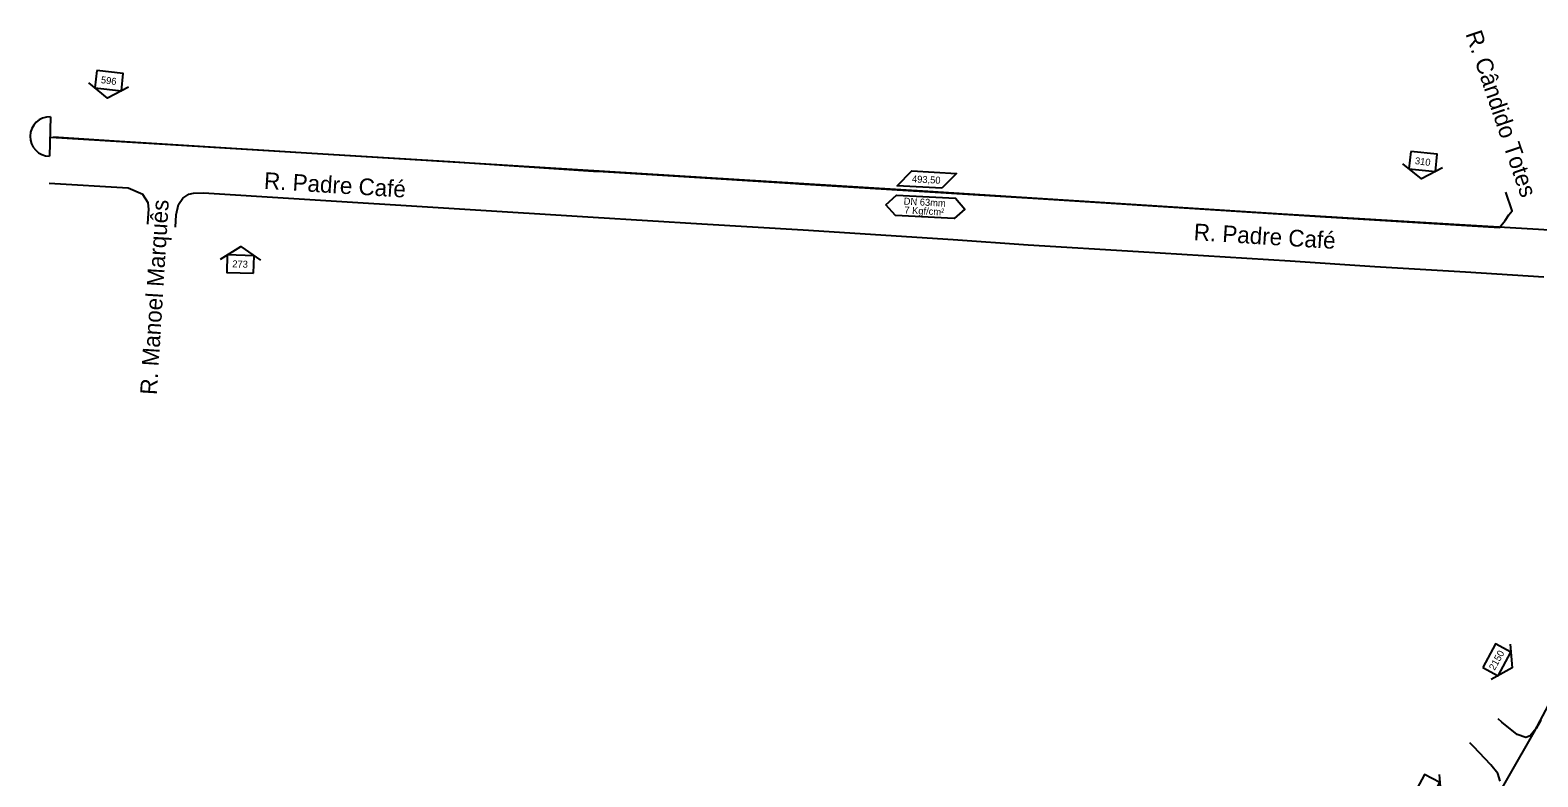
# Model space of a CAD drawing. Extents: x 656692 to 673945, y 7585994 to 7599066.
# Drawn here: x 668573 to 669221, y 7591457 to 7591778 of the extents above; entities that cross this region are included whole.
import ezdxf

# ---------------------------------------------------------------- set-up
doc = ezdxf.new("R2010")
doc.units = 0
for name, color, linetype in [('FORMATO', 7, 'Continuous'), ('LOGRADOURO', 7, 'Continuous'), ('LOGRADOURO_TEXTO', 7, 'Continuous'), ('NUM_REF', 7, 'Continuous'), ('SIMBOLO', 7, 'Continuous'), ('TEXTO', 7, 'Continuous'), ('TUBO_PEAD_GN_63', 7, 'Continuous')]:
    doc.layers.add(name, color=color, linetype=linetype)

# ---------------------------------------------------------------- blocks, each defined once
blk = doc.blocks.new('NUM_REF_1')
at = {"layer": 'NUM_REF'}
blk.add_lwpolyline([(-4.3125, 0.9375), (0, 3.75), (4.3125, 0.9375)], dxfattribs=at)
blk.add_lwpolyline([(2.875, -1.875), (2.875, 1.875), (-2.875, 1.875), (-2.875, -1.875)], close=True, dxfattribs=at)

msp = doc.modelspace()

# ---------------------------------------------------------------- linework, layer by layer
at = {"layer": 'LOGRADOURO'}
for points in [[(668582.85, 7591732.04), (668608.93, 7591730.25), (668640.95, 7591728.29), (668693.8, 7591725.06), (668753.1, 7591721.36), (668814.86, 7591717.34), (668816.68, 7591717.31), (668846.84, 7591715.35), (668901.71, 7591711.99), (668903.32, 7591711.85), (668950.02, 7591708.98), (669005.84, 7591705.52), (669077.62, 7591700.95), (669127.13, 7591697.81), (669190.06, 7591693.98), (669204.05, 7591693.07), (669206.52, 7591696.12), (669208.18, 7591698.46), (669209.55, 7591700.23), (669206.84, 7591708.21)], [(668623.39, 7591694.44), (668623.55, 7591697.13), (668623.79, 7591700.98), (668623.56, 7591703.65), (668621.29, 7591707.27), (668614.93, 7591710.02), (668580.98, 7591711.92)], [(668635.23, 7591693.17), (668635.59, 7591698.53), (668636.54, 7591702.89), (668638.42, 7591705.71), (668641.06, 7591707.35), (668643.02, 7591707.82), (668647.26, 7591707.91), (668686.16, 7591705.51), (668757.27, 7591701.06), (668814.73, 7591697.51), (668861.34, 7591694.57), (668904.89, 7591692.01), (668969.35, 7591687.85), (669001.58, 7591685.63), (669048.94, 7591682.77), (669114.11, 7591678.66), (669150.54, 7591676.35), (669189.53, 7591673.97), (669223.09, 7591671.85)], [(669221.83, 7591481.25), (669219.83, 7591477.69), (669217.27, 7591474.58), (669215.4, 7591473.86), (669211.65, 7591475.1), (669205.14, 7591480.35), (669203.57, 7591481.81)], [(669204.39, 7591455.06), (669203.36, 7591458.3), (669200.35, 7591462.09), (669192.89, 7591469.89), (669191.35, 7591471.49)]]:
    msp.add_lwpolyline(points, dxfattribs=at)
at = {"layer": 'SIMBOLO'}
msp.add_lwpolyline([(668964.52, 7591709.93), (668945.33, 7591710.96), (668951.69, 7591717.38), (668970.88, 7591716.34)], close=True, dxfattribs=at)
msp.add_lwpolyline([(668940.5, 7591702.83), (668945.1, 7591706.97), (668970.32, 7591705.61), (668974.45, 7591701.01), (668969.84, 7591696.87), (668944.63, 7591698.23), (668940.5, 7591702.83)], dxfattribs=at)
at = {"layer": 'TUBO_PEAD_GN_63'}
msp.add_line((668581.52, 7591740.67), (668581.18, 7591723.66), dxfattribs=at)
for points in [[(669576.08, 7591669.77), (669364.02, 7591683.15), (669312.72, 7591686.76), (669172.51, 7591695.05), (669110.65, 7591698.84), (668958.48, 7591708.51), (668766.36, 7591720.48), (668581.75, 7591731.71)], [(669312.18, 7591677.38), (669302.77, 7591654.72), (669300.81, 7591640.82), (669297.08, 7591625.85), (669291.69, 7591614.21), (669285.88, 7591601.69), (669278.3, 7591586.9), (669263.07, 7591558.77), (669241.51, 7591518.79), (669218.84, 7591476.04), (669140.27, 7591338.73), (669085.61, 7591243.17), (669035.71, 7591157.47), (669005.97, 7591103.03), (668966.34, 7591053.81), (668948.49, 7591034.4), (668935.65, 7591021.83), (668916.48, 7591003.66), (668900.75, 7590989.83), (668884.13, 7590976.88), (668863.91, 7590962.18), (668847.67, 7590951.49)]]:
    msp.add_lwpolyline(points, dxfattribs=at)
msp.add_arc((668581.35, 7591732.17), 8.51, 88.83997, 268.83997, dxfattribs=at)

# ---------------------------------------------------------------- block references
at = {"layer": 'FORMATO'}
for p, xscale, yscale, rotation in [((668606.77, 7591756.18), 1.9999999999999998, 2.0000000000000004, 174.17208706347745), ((669171.29, 7591721.38), 1.9999999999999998, 2.0000000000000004, 174.17208706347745), ((668663.19, 7591677.33), 2, 2, -1.7001721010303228), ((669202.96, 7591507.21), 1.9999999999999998, 2, -117.93910094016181), ((669172.48, 7591451.11), 1.9999999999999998, 2, -117.93910094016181)]:
    msp.add_blockref('NUM_REF_1', p, dxfattribs=dict(at, xscale=xscale, yscale=yscale, rotation=rotation))

# ---------------------------------------------------------------- texts
for s, rotation, p in [('596', 352.66776, (668603.11, 7591755.14)), ('310', 352.66776, (669167.63, 7591720.34)), ('273', 358.29983, (668659.65, 7591675.94)), ('2150', 60.55658, (669201.98, 7591502.41))]:
    msp.add_text(s, height=3, rotation=rotation).set_placement(p)
at = {"layer": 'LOGRADOURO_TEXTO'}
for s, rotation, p in [('R. Cândido Totes', 288.76148, (669189.39, 7591776.34)), ('R. Padre Café', 356.4259, (668673.15, 7591709.69)), ('R. Manoel Marquês', 86.45603, (668627.25, 7591620.97)), ('R. Padre Café', 356.4259, (669072.59, 7591687.63))]:
    msp.add_text(s, height=7.2, rotation=rotation, dxfattribs=at).set_placement(p)
at = {"layer": 'TEXTO'}
for s, p in [('493,50', (668951.63, 7591712.5)), ('DN 63mm', (668948.08, 7591702.93)), ('7 Kgf/cm²', (668948.34, 7591699.11))]:
    msp.add_text(s, height=3, rotation=356.91857, dxfattribs=at).set_placement(p)

doc.saveas('drawing.dxf')
